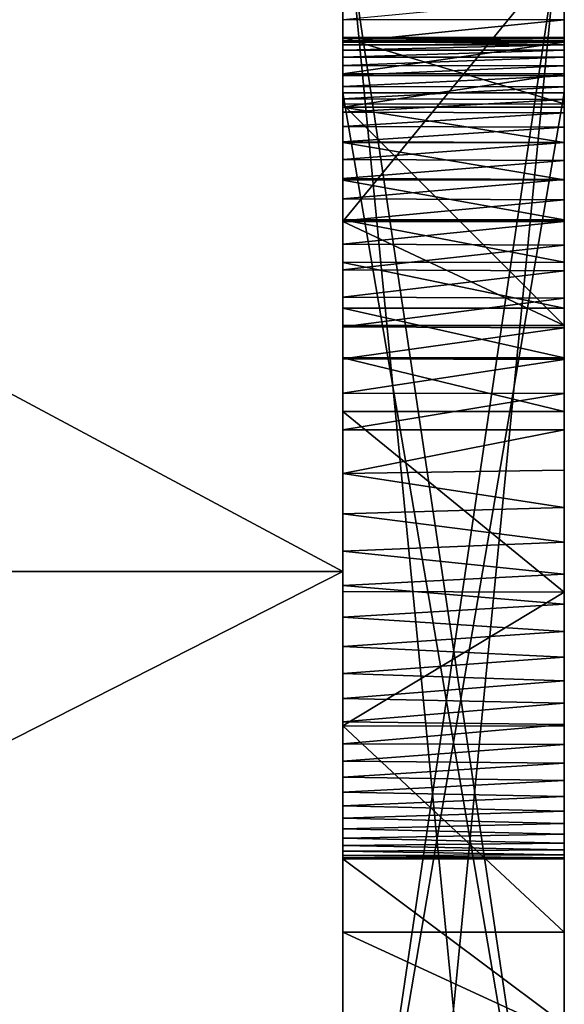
# Model space of a CAD drawing. Header units: millimetres. Extents: x -52 to 107, y -6 to 112.
# Tile 292 of 354: x 100.77 to 102, y 11.26 to 13.49. Entities that reach past the tile are written whole.
import ezdxf

# ---------------------------------------------------------------- set-up
doc = ezdxf.new("R2010")
doc.units = ezdxf.units.MM
doc.header["$LTSCALE"] = 65.185185
for name, color, linetype in [('3565', 7, 'CONTINUOUS'), ('3566', 7, 'CONTINUOUS'), ('3631', 7, 'CONTINUOUS'), ('3632', 7, 'CONTINUOUS'), ('3633', 7, 'CONTINUOUS'), ('3634', 7, 'CONTINUOUS'), ('3635', 7, 'CONTINUOUS'), ('3636', 7, 'CONTINUOUS'), ('3637', 7, 'CONTINUOUS'), ('3638', 7, 'CONTINUOUS'), ('3639', 7, 'CONTINUOUS'), ('3672', 7, 'CONTINUOUS'), ('3679', 7, 'CONTINUOUS'), ('3681', 7, 'CONTINUOUS'), ('3682', 7, 'CONTINUOUS'), ('3683', 7, 'CONTINUOUS'), ('3685', 7, 'CONTINUOUS'), ('3693', 7, 'CONTINUOUS'), ('3695', 7, 'CONTINUOUS'), ('3883', 7, 'CONTINUOUS'), ('3890', 7, 'CONTINUOUS'), ('3894', 7, 'CONTINUOUS'), ('3896', 7, 'CONTINUOUS'), ('3897', 7, 'CONTINUOUS')]:
    doc.layers.add(name, color=color, linetype=linetype)

msp = doc.modelspace()

# ---------------------------------------------------------------- linework, layer by layer
at = {"layer": '3565', "linetype": 'CONTINUOUS'}
for points in [[(96, 12.2394, -14.9718), (96, 15.188, -15.4635), (101.5, 12.2396, -14.9718), (96, 12.2394, -14.9718)], [(101.5, 12.2396, -14.9718), (96, 15.188, -15.4635), (101.5, 15.188, -15.4635), (101.5, 12.2396, -14.9718)], [(101.5, 9.4403, -13.9234), (96, 12.2394, -14.9718), (101.5, 12.2396, -14.9718), (101.5, 9.4403, -13.9234)], [(96, 9.4403, -13.9234), (96, 12.2394, -14.9718), (101.5, 9.4403, -13.9234), (96, 9.4403, -13.9234)]]:
    msp.add_3dface(points, dxfattribs=at)
at = {"layer": '3566', "linetype": 'CONTINUOUS'}
for points in [[(101.5, 31.7147, -1.0632), (101.5, 1.2794, -4.0117), (101.5, 31.2231, -4.0117), (101.5, 31.7147, -1.0632)], [(101.5, 1.2794, -4.0117), (101.5, 31.7147, -1.0632), (101.5, 21.402, -1.7971), (101.5, 1.2794, -4.0117)], [(101.5, 1.2794, -4.0117), (101.5, 2.3279, -6.811), (101.5, 31.2231, -4.0117), (101.5, 1.2794, -4.0117)], [(101.5, 31.2231, -4.0117), (101.5, 2.3279, -6.811), (101.5, 30.1747, -6.811), (101.5, 31.2231, -4.0117)], [(101.5, 2.3279, -7.75), (101.5, 2.3949, -8), (101.5, 30.1747, -7.75), (101.5, 2.3279, -7.75)], [(101.5, 30.1747, -7.75), (101.5, 2.3949, -8), (101.5, 30.1077, -8), (101.5, 30.1747, -7.75)], [(101.5, 2.3279, -6.811), (101.5, 2.3279, -7.75), (101.5, 30.1747, -6.811), (101.5, 2.3279, -6.811)], [(101.5, 30.1747, -6.811), (101.5, 2.3279, -7.75), (101.5, 30.1747, -7.75), (101.5, 30.1747, -6.811)], [(101.5, 30.1747, 6.811), (101.5, 23.7513, 7.4108), (101.5, 13.031, 7.3377), (101.5, 30.1747, 6.811)], [(101.5, 13.6427, 6.6035), (101.5, 30.1747, 6.811), (101.5, 13.031, 7.3377), (101.5, 13.6427, 6.6035)], [(101.5, 2.3949, -8), (101.5, 2.5779, -8.183), (101.5, 30.1077, -8), (101.5, 2.3949, -8)], [(101.5, 30.1077, -8), (101.5, 2.5779, -8.183), (101.5, 29.9247, -8.183), (101.5, 30.1077, -8)], [(101.5, 2.3949, 8), (101.5, 2.3279, 7.75), (101.5, 30.1077, 8), (101.5, 2.3949, 8)], [(101.5, 30.1077, 8), (101.5, 2.3279, 7.75), (101.5, 18.7513, 7.8264), (101.5, 30.1077, 8)], [(101.5, 29.9247, 8.183), (101.5, 2.3949, 8), (101.5, 30.1077, 8), (101.5, 29.9247, 8.183)], [(101.5, 2.5779, -8.183), (101.5, 3.3911, -8.6525), (101.5, 29.9247, -8.183), (101.5, 2.5779, -8.183)], [(101.5, 29.9247, -8.183), (101.5, 3.3911, -8.6525), (101.5, 29.1114, -8.6525), (101.5, 29.9247, -8.183)], [(101.5, 2.5779, 8.183), (101.5, 2.3949, 8), (101.5, 29.9247, 8.183), (101.5, 2.5779, 8.183)], [(101.5, 2.5779, 8.183), (101.5, 29.9247, 8.183), (101.5, 23.7651, 8.3319), (101.5, 2.5779, 8.183)], [(101.5, 3.3911, -8.6525), (101.5, 5.2911, -10.9601), (101.5, 29.1114, -8.6525), (101.5, 3.3911, -8.6525)], [(101.5, 29.1114, -8.6525), (101.5, 5.2911, -10.9601), (101.5, 27.2114, -10.9601), (101.5, 29.1114, -8.6525)], [(101.5, 7.5987, -12.8602), (101.5, 24.9038, -12.8602), (101.5, 27.2114, -10.9601), (101.5, 7.5987, -12.8602)], [(101.5, 5.2911, -10.9601), (101.5, 7.5987, -12.8602), (101.5, 27.2114, -10.9601), (101.5, 5.2911, -10.9601)], [(101.5, 5.2911, 10.9601), (101.5, 3.3911, 8.6525), (101.5, 27.2114, 10.9601), (101.5, 5.2911, 10.9601)], [(101.5, 27.2114, 10.9601), (101.5, 3.3911, 8.6525), (101.5, 22.02, 10.2432), (101.5, 27.2114, 10.9601)], [(101.5, 24.9038, 12.8602), (101.5, 5.2911, 10.9601), (101.5, 27.2114, 10.9601), (101.5, 24.9038, 12.8602)], [(101.5, 24.4343, -13.6734), (101.5, 24.9038, -12.8602), (101.5, 8.0682, -13.6734), (101.5, 24.4343, -13.6734)], [(101.5, 8.0682, -13.6734), (101.5, 24.9038, -12.8602), (101.5, 7.5987, -12.8602), (101.5, 8.0682, -13.6734)], [(101.5, 7.5987, 12.8602), (101.5, 5.2911, 10.9601), (101.5, 24.9038, 12.8602), (101.5, 7.5987, 12.8602)], [(101.5, 24.4343, 13.6734), (101.5, 7.5987, 12.8602), (101.5, 24.9038, 12.8602), (101.5, 24.4343, 13.6734)], [(101.5, 24.2513, -13.8564), (101.5, 24.4343, -13.6734), (101.5, 8.2513, -13.8564), (101.5, 24.2513, -13.8564)], [(101.5, 8.2513, -13.8564), (101.5, 24.4343, -13.6734), (101.5, 8.0682, -13.6734), (101.5, 8.2513, -13.8564)], [(101.5, 8.0682, 13.6734), (101.5, 7.5987, 12.8602), (101.5, 24.4343, 13.6734), (101.5, 8.0682, 13.6734)], [(101.5, 24.2513, 13.8564), (101.5, 8.0682, 13.6734), (101.5, 24.4343, 13.6734), (101.5, 24.2513, 13.8564)], [(101.5, 24.2513, -13.8564), (101.5, 9.4403, -13.9234), (101.5, 23.0622, -13.9234), (101.5, 24.2513, -13.8564)], [(101.5, 9.4403, -13.9234), (101.5, 24.2513, -13.8564), (101.5, 8.5013, -13.9234), (101.5, 9.4403, -13.9234)], [(101.5, 8.5013, -13.9234), (101.5, 24.2513, -13.8564), (101.5, 8.2513, -13.8564), (101.5, 8.5013, -13.9234)], [(101.5, 8.2513, 13.8564), (101.5, 8.0682, 13.6734), (101.5, 24.2513, 13.8564), (101.5, 8.2513, 13.8564)], [(101.5, 24.0013, 13.9234), (101.5, 8.2513, 13.8564), (101.5, 24.2513, 13.8564), (101.5, 24.0013, 13.9234)], [(101.5, 23.0622, 13.9234), (101.5, 8.2513, 13.8564), (101.5, 24.0013, 13.9234), (101.5, 23.0622, 13.9234)], [(101.5, 23.4188, 8.3319), (101.5, 2.5779, 8.183), (101.5, 23.7651, 8.3319), (101.5, 23.4188, 8.3319)], [(101.5, 23.7513, 7.4108), (101.5, 23.1418, 7.4108), (101.5, 13.031, 7.3377), (101.5, 23.7513, 7.4108)], [(101.5, 22.3524, 8.4981), (101.5, 2.5779, 8.183), (101.5, 23.4188, 8.3319), (101.5, 22.3524, 8.4981)], [(101.5, 23.1418, 7.4108), (101.5, 22.3524, 7.4108), (101.5, 13.031, 7.3377), (101.5, 23.1418, 7.4108)], [(101.5, 9.4403, -13.9234), (101.5, 12.2396, -14.9718), (101.5, 23.0622, -13.9234), (101.5, 9.4403, -13.9234)], [(101.5, 23.0622, -13.9234), (101.5, 12.2396, -14.9718), (101.5, 20.2629, -14.9718), (101.5, 23.0622, -13.9234)], [(101.5, 9.4403, 13.9234), (101.5, 8.2513, 13.8564), (101.5, 23.0622, 13.9234), (101.5, 9.4403, 13.9234)], [(101.5, 20.2629, 14.9718), (101.5, 9.4403, 13.9234), (101.5, 23.0622, 13.9234), (101.5, 20.2629, 14.9718)], [(101.5, 22.02, 8.4981), (101.5, 2.5779, 8.183), (101.5, 22.3524, 8.4981), (101.5, 22.02, 8.4981)], [(101.5, 22.3524, 7.4108), (101.5, 18.7513, 7.4108), (101.5, 13.031, 7.3377), (101.5, 22.3524, 7.4108)], [(101.5, 22.0786, 4.6498), (101.5, 22.0844, 4.6974), (101.5, 13.4361, 4.6659), (101.5, 22.0786, 4.6498)], [(101.5, 13.4361, 4.6659), (101.5, 22.0844, 4.6974), (101.5, 13.4872, 4.7262), (101.5, 13.4361, 4.6659)], [(101.5, 22.0705, 4.6046), (101.5, 22.0786, 4.6498), (101.5, 13.3647, 4.5941), (101.5, 22.0705, 4.6046)], [(101.5, 13.3647, 4.5941), (101.5, 22.0786, 4.6498), (101.5, 13.4361, 4.6659), (101.5, 13.3647, 4.5941)], [(101.5, 22.0602, 4.562), (101.5, 22.0705, 4.6046), (101.5, 13.3647, 4.5941), (101.5, 22.0602, 4.562)], [(101.5, 22.0478, 4.5219), (101.5, 22.0602, 4.562), (101.5, 13.2891, 4.5314), (101.5, 22.0478, 4.5219)], [(101.5, 13.2891, 4.5314), (101.5, 22.0602, 4.562), (101.5, 13.3647, 4.5941), (101.5, 13.2891, 4.5314)], [(101.5, 22.0333, 4.4844), (101.5, 22.0478, 4.5219), (101.5, 13.2094, 4.4772), (101.5, 22.0333, 4.4844)], [(101.5, 13.2094, 4.4772), (101.5, 22.0478, 4.5219), (101.5, 13.2891, 4.5314), (101.5, 13.2094, 4.4772)], [(101.5, 22.017, 4.4494), (101.5, 22.0333, 4.4844), (101.5, 13.2094, 4.4772), (101.5, 22.017, 4.4494)], [(101.5, 3.3911, 8.6525), (101.5, 2.5779, 8.183), (101.5, 22.02, 8.4981), (101.5, 3.3911, 8.6525)], [(101.5, 3.3911, 8.6525), (101.5, 22.02, 8.4981), (101.5, 22.02, 9.2322), (101.5, 3.3911, 8.6525)], [(101.5, 22.02, 10.2432), (101.5, 3.3911, 8.6525), (101.5, 18.7513, 9.6477), (101.5, 22.02, 10.2432)], [(101.5, 18.7513, 9.2322), (101.5, 3.3911, 8.6525), (101.5, 22.02, 9.2322), (101.5, 18.7513, 9.2322)], [(101.5, 21.999, 4.417), (101.5, 22.017, 4.4494), (101.5, 13.1247, 4.4308), (101.5, 21.999, 4.417)], [(101.5, 13.1247, 4.4308), (101.5, 22.017, 4.4494), (101.5, 13.2094, 4.4772), (101.5, 13.1247, 4.4308)], [(101.5, 21.9792, 4.387), (101.5, 21.999, 4.417), (101.5, 13.035, 4.392), (101.5, 21.9792, 4.387)], [(101.5, 13.035, 4.392), (101.5, 21.999, 4.417), (101.5, 13.1247, 4.4308), (101.5, 13.035, 4.392)], [(101.5, 21.9577, 4.3592), (101.5, 21.9792, 4.387), (101.5, 12.9386, 4.361), (101.5, 21.9577, 4.3592)], [(101.5, 12.9386, 4.361), (101.5, 21.9792, 4.387), (101.5, 13.035, 4.392), (101.5, 12.9386, 4.361)], [(101.5, 21.9347, 4.3337), (101.5, 21.9577, 4.3592), (101.5, 12.8351, 4.3379), (101.5, 21.9347, 4.3337)], [(101.5, 12.8351, 4.3379), (101.5, 21.9577, 4.3592), (101.5, 12.9386, 4.361), (101.5, 12.8351, 4.3379)], [(101.5, 21.9099, 4.3101), (101.5, 21.9347, 4.3337), (101.5, 12.6017, 4.3183), (101.5, 21.9099, 4.3101)], [(101.5, 12.6017, 4.3183), (101.5, 21.9347, 4.3337), (101.5, 12.7227, 4.3237), (101.5, 12.6017, 4.3183)], [(101.5, 12.7227, 4.3237), (101.5, 21.9347, 4.3337), (101.5, 12.8351, 4.3379), (101.5, 12.7227, 4.3237)], [(101.5, 21.883, 4.2883), (101.5, 21.9099, 4.3101), (101.5, 10.164, 4.1659), (101.5, 21.883, 4.2883)], [(101.5, 10.164, 4.1659), (101.5, 21.9099, 4.3101), (101.5, 12.6017, 4.3183), (101.5, 10.164, 4.1659)], [(101.5, 21.8543, 4.2683), (101.5, 21.883, 4.2883), (101.5, 10.164, 4.1659), (101.5, 21.8543, 4.2683)], [(101.5, 21.8233, 4.2501), (101.5, 21.8543, 4.2683), (101.5, 10.164, 4.1659), (101.5, 21.8233, 4.2501)], [(101.5, 21.7899, 4.2336), (101.5, 21.8233, 4.2501), (101.5, 10.164, 4.1659), (101.5, 21.7899, 4.2336)], [(101.5, 21.7541, 4.219), (101.5, 21.7899, 4.2336), (101.5, 10.164, 4.1659), (101.5, 21.7541, 4.219)], [(101.5, 21.7158, 4.2065), (101.5, 21.7541, 4.219), (101.5, 10.164, 4.1659), (101.5, 21.7158, 4.2065)], [(101.5, 21.6749, 4.196), (101.5, 21.7158, 4.2065), (101.5, 10.164, 4.1659), (101.5, 21.6749, 4.196)], [(101.5, 21.6316, 4.1876), (101.5, 21.6749, 4.196), (101.5, 10.164, 4.1659), (101.5, 21.6316, 4.1876)], [(101.5, 10.164, 4.1659), (101.5, 18.7513, 4.1768), (101.5, 21.6316, 4.1876), (101.5, 10.164, 4.1659)], [(101.5, 21.2928, -1.7997), (101.5, 1.2794, -4.0117), (101.5, 21.402, -1.7971), (101.5, 21.2928, -1.7997)], [(101.5, 18.7513, -1.8551), (101.5, 1.2794, -4.0117), (101.5, 21.2928, -1.7997), (101.5, 18.7513, -1.8551)], [(101.5, 12.2396, -14.9718), (101.5, 15.188, -15.4635), (101.5, 20.2629, -14.9718), (101.5, 12.2396, -14.9718)], [(101.5, 12.2396, 14.9718), (101.5, 9.4403, 13.9234), (101.5, 20.2629, 14.9718), (101.5, 12.2396, 14.9718)], [(101.5, 17.3145, 15.4635), (101.5, 12.2396, 14.9718), (101.5, 20.2629, 14.9718), (101.5, 17.3145, 15.4635)], [(101.5, 18.7513, -1.4534), (101.5, 19.1875, -1.398), (101.5, 10.3787, -1.7759), (101.5, 18.7513, -1.4534)], [(101.5, 10.3787, -1.7759), (101.5, 19.1875, -1.398), (101.5, 13.7513, -1.021), (101.5, 10.3787, -1.7759)], [(101.5, 1.2794, -4.0117), (101.5, 18.7513, -1.8551), (101.5, 10.3787, -1.7759), (101.5, 1.2794, -4.0117)], [(101.5, 1.2794, 4.0117), (101.5, 18.7513, 4.1768), (101.5, 10.164, 4.1659), (101.5, 1.2794, 4.0117)], [(101.5, 18.7513, 4.1768), (101.5, 1.2794, 4.0117), (101.5, 8.682, 3.8889), (101.5, 18.7513, 4.1768)], [(101.5, 18.7513, 7.8264), (101.5, 2.3279, 7.75), (101.5, 9.6792, 7.5593), (101.5, 18.7513, 7.8264)], [(101.5, 18.7513, 9.6477), (101.5, 3.3911, 8.6525), (101.5, 18.7513, 9.2322), (101.5, 18.7513, 9.6477)], [(101.5, 18.7513, 7.4108), (101.5, 18.7513, 7.8264), (101.5, 9.6792, 7.5593), (101.5, 18.7513, 7.4108)], [(101.5, 18.7513, 7.4108), (101.5, 9.6792, 7.5593), (101.5, 13.031, 7.3377), (101.5, 18.7513, 7.4108)], [(101.5, 18.7513, 3.7613), (101.5, 18.7513, 4.1768), (101.5, 8.682, 3.8889), (101.5, 18.7513, 3.7613)], [(101.5, 13.8205, 2.1784), (101.5, 18.7513, 3.7613), (101.5, 8.682, 3.8889), (101.5, 13.8205, 2.1784)], [(101.5, 18.7513, 1.656), (101.5, 13.8205, 1.7975), (101.5, 10.3648, 1.7837), (101.5, 18.7513, 1.656)], [(101.5, 13.7513, -0.4116), (101.5, 18.7513, 1.656), (101.5, 10.3648, 1.7837), (101.5, 13.7513, -0.4116)], [(101.5, 18.7513, -1.8551), (101.5, 18.7513, -1.4534), (101.5, 10.3787, -1.7759), (101.5, 18.7513, -1.8551)], [(101.5, 15.188, 15.4635), (101.5, 12.2396, 14.9718), (101.5, 17.3145, 15.4635), (101.5, 15.188, 15.4635)], [(101.5, 13.8205, 1.7975), (101.5, 8.682, 3.4803), (101.5, 10.0116, 1.7837), (101.5, 13.8205, 1.7975)], [(101.5, 13.8205, 1.7975), (101.5, 10.0116, 1.7837), (101.5, 10.3648, 1.7837), (101.5, 13.8205, 1.7975)], [(101.5, 10.3787, -1.021), (101.5, 10.3787, -1.7759), (101.5, 13.7513, -1.021), (101.5, 10.3787, -1.021)], [(101.5, 13.4465, 5.8626), (101.5, 13.2962, 6.4612), (101.5, 11.5981, 5.9124), (101.5, 13.4465, 5.8626)], [(101.5, 13.4447, 5.7684), (101.5, 13.4465, 5.8626), (101.5, 11.6076, 5.8039), (101.5, 13.4447, 5.7684)], [(101.5, 11.6076, 5.8039), (101.5, 13.4465, 5.8626), (101.5, 11.5981, 5.9124), (101.5, 11.6076, 5.8039)], [(101.5, 13.4393, 5.6786), (101.5, 13.4447, 5.7684), (101.5, 11.6207, 5.7011), (101.5, 13.4393, 5.6786)], [(101.5, 11.6207, 5.7011), (101.5, 13.4447, 5.7684), (101.5, 11.6076, 5.8039), (101.5, 11.6207, 5.7011)], [(101.5, 13.4305, 5.5932), (101.5, 13.4393, 5.6786), (101.5, 11.6376, 5.6039), (101.5, 13.4305, 5.5932)], [(101.5, 11.6376, 5.6039), (101.5, 13.4393, 5.6786), (101.5, 11.6207, 5.7011), (101.5, 11.6376, 5.6039)], [(101.5, 13.418, 5.5123), (101.5, 13.4305, 5.5932), (101.5, 11.6582, 5.5125), (101.5, 13.418, 5.5123)], [(101.5, 11.6582, 5.5125), (101.5, 13.4305, 5.5932), (101.5, 11.6376, 5.6039), (101.5, 11.6582, 5.5125)], [(101.5, 13.4023, 5.4361), (101.5, 13.418, 5.5123), (101.5, 11.6824, 5.4269), (101.5, 13.4023, 5.4361)], [(101.5, 11.6824, 5.4269), (101.5, 13.418, 5.5123), (101.5, 11.6582, 5.5125), (101.5, 11.6824, 5.4269)], [(101.5, 13.3832, 5.3646), (101.5, 13.4023, 5.4361), (101.5, 11.6824, 5.4269), (101.5, 13.3832, 5.3646)], [(101.5, 13.3611, 5.2979), (101.5, 13.3832, 5.3646), (101.5, 11.7102, 5.347), (101.5, 13.3611, 5.2979)], [(101.5, 11.7102, 5.347), (101.5, 13.3832, 5.3646), (101.5, 11.6824, 5.4269), (101.5, 11.7102, 5.347)], [(101.5, 13.3362, 5.2361), (101.5, 13.3611, 5.2979), (101.5, 11.741, 5.2735), (101.5, 13.3362, 5.2361)], [(101.5, 11.741, 5.2735), (101.5, 13.3611, 5.2979), (101.5, 11.7102, 5.347), (101.5, 11.741, 5.2735)], [(101.5, 13.3084, 5.179), (101.5, 13.3362, 5.2361), (101.5, 11.7749, 5.2063), (101.5, 13.3084, 5.179)], [(101.5, 11.7749, 5.2063), (101.5, 13.3362, 5.2361), (101.5, 11.741, 5.2735), (101.5, 11.7749, 5.2063)], [(101.5, 13.2783, 5.1266), (101.5, 13.3084, 5.179), (101.5, 11.8114, 5.1452), (101.5, 13.2783, 5.1266)], [(101.5, 11.8114, 5.1452), (101.5, 13.3084, 5.179), (101.5, 11.7749, 5.2063), (101.5, 11.8114, 5.1452)], [(101.5, 13.2962, 6.4612), (101.5, 12.7956, 7.0122), (101.5, 11.5906, 6.5205), (101.5, 13.2962, 6.4612)], [(101.5, 11.5981, 5.9124), (101.5, 13.2962, 6.4612), (101.5, 11.5925, 6.0266), (101.5, 11.5981, 5.9124)], [(101.5, 11.5925, 6.0266), (101.5, 13.2962, 6.4612), (101.5, 11.5906, 6.1466), (101.5, 11.5925, 6.0266)], [(101.5, 11.5906, 6.1466), (101.5, 13.2962, 6.4612), (101.5, 11.5906, 6.5205), (101.5, 11.5906, 6.1466)], [(101.5, 13.2459, 5.0788), (101.5, 13.2783, 5.1266), (101.5, 11.8502, 5.0901), (101.5, 13.2459, 5.0788)], [(101.5, 11.8502, 5.0901), (101.5, 13.2783, 5.1266), (101.5, 11.8114, 5.1452), (101.5, 11.8502, 5.0901)], [(101.5, 13.2112, 5.0351), (101.5, 13.2459, 5.0788), (101.5, 11.8999, 5.031), (101.5, 13.2112, 5.0351)], [(101.5, 11.8999, 5.031), (101.5, 13.2459, 5.0788), (101.5, 11.8502, 5.0901), (101.5, 11.8999, 5.031)], [(101.5, 13.171, 4.992), (101.5, 13.2112, 5.0351), (101.5, 11.8999, 5.031), (101.5, 13.171, 4.992)], [(101.5, 13.128, 4.9532), (101.5, 13.171, 4.992), (101.5, 11.9529, 4.9791), (101.5, 13.128, 4.9532)], [(101.5, 11.9529, 4.9791), (101.5, 13.171, 4.992), (101.5, 11.8999, 5.031), (101.5, 11.9529, 4.9791)], [(101.5, 13.082, 4.9181), (101.5, 13.128, 4.9532), (101.5, 12.0097, 4.9334), (101.5, 13.082, 4.9181)], [(101.5, 12.0097, 4.9334), (101.5, 13.128, 4.9532), (101.5, 11.9529, 4.9791), (101.5, 12.0097, 4.9334)], [(101.5, 13.0328, 4.8868), (101.5, 13.082, 4.9181), (101.5, 12.0705, 4.8935), (101.5, 13.0328, 4.8868)], [(101.5, 12.0705, 4.8935), (101.5, 13.082, 4.9181), (101.5, 12.0097, 4.9334), (101.5, 12.0705, 4.8935)], [(101.5, 12.9795, 4.859), (101.5, 13.0328, 4.8868), (101.5, 12.1366, 4.8591), (101.5, 12.9795, 4.859)], [(101.5, 12.1366, 4.8591), (101.5, 13.0328, 4.8868), (101.5, 12.0705, 4.8935), (101.5, 12.1366, 4.8591)], [(101.5, 13.031, 7.3377), (101.5, 9.6792, 7.5593), (101.5, 9.887, 7.1923), (101.5, 13.031, 7.3377)], [(101.5, 12.7956, 7.0122), (101.5, 13.031, 7.3377), (101.5, 9.887, 7.1923), (101.5, 12.7956, 7.0122)], [(101.5, 12.9221, 4.8346), (101.5, 12.9795, 4.859), (101.5, 12.2083, 4.83), (101.5, 12.9221, 4.8346)], [(101.5, 12.2083, 4.83), (101.5, 12.9795, 4.859), (101.5, 12.1366, 4.8591), (101.5, 12.2083, 4.83)], [(101.5, 12.8599, 4.8142), (101.5, 12.9221, 4.8346), (101.5, 12.2083, 4.83), (101.5, 12.8599, 4.8142)], [(101.5, 12.7929, 4.7976), (101.5, 12.8599, 4.8142), (101.5, 12.2859, 4.8068), (101.5, 12.7929, 4.7976)], [(101.5, 12.2859, 4.8068), (101.5, 12.8599, 4.8142), (101.5, 12.2083, 4.83), (101.5, 12.2859, 4.8068)], [(101.5, 11.5906, 6.5205), (101.5, 12.7956, 7.0122), (101.5, 11.2166, 6.5205), (101.5, 11.5906, 6.5205)], [(101.5, 11.2166, 6.5205), (101.5, 12.7956, 7.0122), (101.5, 9.2412, 6.6681), (101.5, 11.2166, 6.5205)], [(101.5, 9.2412, 6.6681), (101.5, 12.7956, 7.0122), (101.5, 9.887, 7.1923), (101.5, 9.2412, 6.6681)], [(101.5, 12.7207, 4.7855), (101.5, 12.7929, 4.7976), (101.5, 12.3699, 4.7896), (101.5, 12.7207, 4.7855)], [(101.5, 12.3699, 4.7896), (101.5, 12.7929, 4.7976), (101.5, 12.2859, 4.8068), (101.5, 12.3699, 4.7896)], [(101.5, 12.643, 4.7782), (101.5, 12.7207, 4.7855), (101.5, 12.4614, 4.7792), (101.5, 12.643, 4.7782)], [(101.5, 12.4614, 4.7792), (101.5, 12.7207, 4.7855), (101.5, 12.3699, 4.7896), (101.5, 12.4614, 4.7792)], [(101.5, 12.5601, 4.7754), (101.5, 12.643, 4.7782), (101.5, 12.4614, 4.7792), (101.5, 12.5601, 4.7754)], [(101.5, 12.195, 4.3666), (101.5, 10.164, 4.1659), (101.5, 12.6017, 4.3183), (101.5, 12.195, 4.3666)], [(101.5, 10.9178, 4.3925), (101.5, 10.164, 4.1659), (101.5, 12.195, 4.3666), (101.5, 10.9178, 4.3925)], [(101.5, 11.8914, 4.505), (101.5, 10.9178, 4.3925), (101.5, 12.195, 4.3666), (101.5, 11.8914, 4.505)], [(101.5, 11.1947, 4.6773), (101.5, 10.9178, 4.3925), (101.5, 11.8914, 4.505), (101.5, 11.1947, 4.6773)], [(101.5, 11.4244, 5.1216), (101.5, 11.1947, 4.6773), (101.5, 11.8914, 4.505), (101.5, 11.4244, 5.1216)]]:
    msp.add_3dface(points, dxfattribs=at)
at = {"layer": '3631', "linetype": 'CONTINUOUS'}
for points in [[(101.5, 11.1947, 4.6773), (101.5, 11.4244, 5.1216), (102, 11.1941, 4.6765), (101.5, 11.1947, 4.6773)], [(102, 11.1941, 4.6765), (101.5, 11.4244, 5.1216), (102, 11.4244, 5.1216), (102, 11.1941, 4.6765)]]:
    msp.add_3dface(points, dxfattribs=at)
at = {"layer": '3632', "linetype": 'CONTINUOUS'}
for points in [[(101.5, 12.195, 4.3666), (101.5, 12.6017, 4.3183), (102, 12.1935, 4.367), (101.5, 12.195, 4.3666)], [(102, 12.1935, 4.367), (101.5, 12.6017, 4.3183), (102, 12.6017, 4.3183), (102, 12.1935, 4.367)], [(101.5, 11.8914, 4.505), (101.5, 12.195, 4.3666), (102, 12.1935, 4.367), (101.5, 11.8914, 4.505)], [(102, 11.8907, 4.5055), (101.5, 11.8914, 4.505), (102, 12.1935, 4.367), (102, 11.8907, 4.5055)], [(101.5, 11.4244, 5.1216), (101.5, 11.8914, 4.505), (102, 11.4244, 5.1216), (101.5, 11.4244, 5.1216)], [(102, 11.4244, 5.1216), (101.5, 11.8914, 4.505), (102, 11.8907, 4.5055), (102, 11.4244, 5.1216)]]:
    msp.add_3dface(points, dxfattribs=at)
at = {"layer": '3633', "linetype": 'CONTINUOUS'}
for points in [[(102, 13.487, 4.726), (101.5, 13.4872, 4.7262), (102, 13.5358, 4.7922), (102, 13.487, 4.726)], [(101.5, 13.4361, 4.6659), (101.5, 13.4872, 4.7262), (102, 13.487, 4.726), (101.5, 13.4361, 4.6659)], [(102, 13.436, 4.6657), (101.5, 13.4361, 4.6659), (102, 13.487, 4.726), (102, 13.436, 4.6657)], [(101.5, 13.3647, 4.5941), (101.5, 13.4361, 4.6659), (102, 13.436, 4.6657), (101.5, 13.3647, 4.5941)], [(102, 13.3646, 4.594), (101.5, 13.3647, 4.5941), (102, 13.436, 4.6657), (102, 13.3646, 4.594)], [(101.5, 13.2891, 4.5314), (101.5, 13.3647, 4.5941), (102, 13.3646, 4.594), (101.5, 13.2891, 4.5314)], [(102, 13.2891, 4.5314), (101.5, 13.2891, 4.5314), (102, 13.3646, 4.594), (102, 13.2891, 4.5314)], [(101.5, 13.2094, 4.4772), (101.5, 13.2891, 4.5314), (102, 13.2095, 4.4772), (101.5, 13.2094, 4.4772)], [(102, 13.2095, 4.4772), (101.5, 13.2891, 4.5314), (102, 13.2891, 4.5314), (102, 13.2095, 4.4772)], [(102, 13.1249, 4.4308), (101.5, 13.2094, 4.4772), (102, 13.2095, 4.4772), (102, 13.1249, 4.4308)], [(101.5, 13.1247, 4.4308), (101.5, 13.2094, 4.4772), (102, 13.1249, 4.4308), (101.5, 13.1247, 4.4308)], [(102, 13.0351, 4.3921), (101.5, 13.1247, 4.4308), (102, 13.1249, 4.4308), (102, 13.0351, 4.3921)], [(101.5, 13.035, 4.392), (101.5, 13.1247, 4.4308), (102, 13.0351, 4.3921), (101.5, 13.035, 4.392)], [(102, 12.9387, 4.361), (101.5, 13.035, 4.392), (102, 13.0351, 4.3921), (102, 12.9387, 4.361)], [(101.5, 12.9386, 4.361), (101.5, 13.035, 4.392), (102, 12.9387, 4.361), (101.5, 12.9386, 4.361)], [(102, 12.8352, 4.3379), (101.5, 12.9386, 4.361), (102, 12.9387, 4.361), (102, 12.8352, 4.3379)], [(101.5, 12.8351, 4.3379), (101.5, 12.9386, 4.361), (102, 12.8352, 4.3379), (101.5, 12.8351, 4.3379)], [(102, 12.7228, 4.3237), (101.5, 12.8351, 4.3379), (102, 12.8352, 4.3379), (102, 12.7228, 4.3237)], [(101.5, 12.7227, 4.3237), (101.5, 12.8351, 4.3379), (102, 12.7228, 4.3237), (101.5, 12.7227, 4.3237)], [(102, 12.6017, 4.3183), (101.5, 12.7227, 4.3237), (102, 12.7228, 4.3237), (102, 12.6017, 4.3183)], [(101.5, 12.6017, 4.3183), (101.5, 12.7227, 4.3237), (102, 12.6017, 4.3183), (101.5, 12.6017, 4.3183)]]:
    msp.add_3dface(points, dxfattribs=at)
at = {"layer": '3634', "linetype": 'CONTINUOUS'}
for points in [[(101.5, 13.6427, 6.6035), (101.5, 13.031, 7.3377), (102, 13.6421, 6.6047), (101.5, 13.6427, 6.6035)], [(102, 13.6421, 6.6047), (101.5, 13.031, 7.3377), (102, 13.031, 7.3377), (102, 13.6421, 6.6047)]]:
    msp.add_3dface(points, dxfattribs=at)
at = {"layer": '3635', "linetype": 'CONTINUOUS'}
for points in [[(101.5, 13.031, 7.3377), (101.5, 12.7956, 7.0122), (102, 12.7956, 7.0122), (101.5, 13.031, 7.3377)], [(102, 13.031, 7.3377), (101.5, 13.031, 7.3377), (102, 12.7956, 7.0122), (102, 13.031, 7.3377)]]:
    msp.add_3dface(points, dxfattribs=at)
at = {"layer": '3636', "linetype": 'CONTINUOUS'}
for points in [[(101.5, 13.2962, 6.4612), (101.5, 13.4465, 5.8626), (102, 13.2967, 6.4604), (101.5, 13.2962, 6.4612)], [(102, 13.2967, 6.4604), (101.5, 13.4465, 5.8626), (102, 13.4465, 5.8626), (102, 13.2967, 6.4604)], [(102, 12.7956, 7.0122), (101.5, 13.2962, 6.4612), (102, 13.2967, 6.4604), (102, 12.7956, 7.0122)], [(101.5, 12.7956, 7.0122), (101.5, 13.2962, 6.4612), (102, 12.7956, 7.0122), (101.5, 12.7956, 7.0122)]]:
    msp.add_3dface(points, dxfattribs=at)
at = {"layer": '3637', "linetype": 'CONTINUOUS'}
for points in [[(101.5, 13.4465, 5.8626), (101.5, 13.4447, 5.7684), (102, 13.4465, 5.8626), (101.5, 13.4465, 5.8626)], [(102, 13.4465, 5.8626), (101.5, 13.4447, 5.7684), (102, 13.4447, 5.7686), (102, 13.4465, 5.8626)], [(101.5, 13.4447, 5.7684), (101.5, 13.4393, 5.6786), (102, 13.4394, 5.6788), (101.5, 13.4447, 5.7684)], [(102, 13.4447, 5.7686), (101.5, 13.4447, 5.7684), (102, 13.4394, 5.6788), (102, 13.4447, 5.7686)], [(102, 13.4394, 5.6788), (101.5, 13.4393, 5.6786), (102, 13.4305, 5.5933), (102, 13.4394, 5.6788)], [(101.5, 13.4393, 5.6786), (101.5, 13.4305, 5.5932), (102, 13.4305, 5.5933), (101.5, 13.4393, 5.6786)], [(101.5, 13.4305, 5.5932), (101.5, 13.418, 5.5123), (102, 13.4305, 5.5933), (101.5, 13.4305, 5.5932)], [(102, 13.4305, 5.5933), (101.5, 13.418, 5.5123), (102, 13.418, 5.5121), (102, 13.4305, 5.5933)], [(101.5, 13.418, 5.5123), (101.5, 13.4023, 5.4361), (102, 13.418, 5.5121), (101.5, 13.418, 5.5123)], [(102, 13.418, 5.5121), (101.5, 13.4023, 5.4361), (102, 13.4021, 5.4354), (102, 13.418, 5.5121)], [(101.5, 13.4023, 5.4361), (101.5, 13.3832, 5.3646), (102, 13.4021, 5.4354), (101.5, 13.4023, 5.4361)], [(102, 13.4021, 5.4354), (101.5, 13.3832, 5.3646), (102, 13.3828, 5.3632), (102, 13.4021, 5.4354)], [(101.5, 13.3832, 5.3646), (101.5, 13.3611, 5.2979), (102, 13.3828, 5.3632), (101.5, 13.3832, 5.3646)], [(102, 13.3828, 5.3632), (101.5, 13.3611, 5.2979), (102, 13.3603, 5.2958), (102, 13.3828, 5.3632)], [(101.5, 13.3611, 5.2979), (101.5, 13.3362, 5.2361), (102, 13.3603, 5.2958), (101.5, 13.3611, 5.2979)], [(102, 13.3603, 5.2958), (101.5, 13.3362, 5.2361), (102, 13.3351, 5.2336), (102, 13.3603, 5.2958)], [(101.5, 13.3362, 5.2361), (101.5, 13.3084, 5.179), (102, 13.3351, 5.2336), (101.5, 13.3362, 5.2361)], [(102, 13.3351, 5.2336), (101.5, 13.3084, 5.179), (102, 13.307, 5.1764), (102, 13.3351, 5.2336)], [(101.5, 13.3084, 5.179), (101.5, 13.2783, 5.1266), (102, 13.307, 5.1764), (101.5, 13.3084, 5.179)], [(102, 13.307, 5.1764), (101.5, 13.2783, 5.1266), (102, 13.2766, 5.1239), (102, 13.307, 5.1764)], [(101.5, 13.2783, 5.1266), (101.5, 13.2459, 5.0788), (102, 13.2766, 5.1239), (101.5, 13.2783, 5.1266)], [(102, 13.2766, 5.1239), (101.5, 13.2459, 5.0788), (102, 13.244, 5.0763), (102, 13.2766, 5.1239)], [(101.5, 13.2459, 5.0788), (101.5, 13.2112, 5.0351), (102, 13.244, 5.0763), (101.5, 13.2459, 5.0788)], [(102, 13.244, 5.0763), (101.5, 13.2112, 5.0351), (102, 13.2092, 5.0328), (102, 13.244, 5.0763)], [(101.5, 13.2112, 5.0351), (101.5, 13.171, 4.992), (102, 13.2092, 5.0328), (101.5, 13.2112, 5.0351)], [(102, 13.2092, 5.0328), (101.5, 13.171, 4.992), (102, 13.169, 4.99), (102, 13.2092, 5.0328)], [(101.5, 13.171, 4.992), (101.5, 13.128, 4.9532), (102, 13.169, 4.99), (101.5, 13.171, 4.992)], [(102, 13.169, 4.99), (101.5, 13.128, 4.9532), (102, 13.1261, 4.9516), (102, 13.169, 4.99)], [(101.5, 13.128, 4.9532), (101.5, 13.082, 4.9181), (102, 13.1261, 4.9516), (101.5, 13.128, 4.9532)], [(102, 13.1261, 4.9516), (101.5, 13.082, 4.9181), (102, 13.0801, 4.9168), (102, 13.1261, 4.9516)], [(101.5, 13.082, 4.9181), (101.5, 13.0328, 4.8868), (102, 13.0801, 4.9168), (101.5, 13.082, 4.9181)], [(102, 13.0801, 4.9168), (101.5, 13.0328, 4.8868), (102, 13.0309, 4.8857), (102, 13.0801, 4.9168)], [(101.5, 13.0328, 4.8868), (101.5, 12.9795, 4.859), (102, 13.0309, 4.8857), (101.5, 13.0328, 4.8868)], [(102, 13.0309, 4.8857), (101.5, 12.9795, 4.859), (102, 12.9774, 4.858), (102, 13.0309, 4.8857)], [(101.5, 12.9795, 4.859), (101.5, 12.9221, 4.8346), (102, 12.9774, 4.858), (101.5, 12.9795, 4.859)], [(102, 12.9774, 4.858), (101.5, 12.9221, 4.8346), (102, 12.9198, 4.8338), (102, 12.9774, 4.858)], [(101.5, 12.9221, 4.8346), (101.5, 12.8599, 4.8142), (102, 12.9198, 4.8338), (101.5, 12.9221, 4.8346)], [(102, 12.9198, 4.8338), (101.5, 12.8599, 4.8142), (102, 12.8576, 4.8135), (102, 12.9198, 4.8338)], [(101.5, 12.8599, 4.8142), (101.5, 12.7929, 4.7976), (102, 12.8576, 4.8135), (101.5, 12.8599, 4.8142)], [(102, 12.8576, 4.8135), (101.5, 12.7929, 4.7976), (102, 12.791, 4.7972), (102, 12.8576, 4.8135)], [(101.5, 12.7929, 4.7976), (101.5, 12.7207, 4.7855), (102, 12.791, 4.7972), (101.5, 12.7929, 4.7976)], [(102, 12.791, 4.7972), (101.5, 12.7207, 4.7855), (102, 12.7193, 4.7853), (102, 12.791, 4.7972)], [(101.5, 12.7207, 4.7855), (101.5, 12.643, 4.7782), (102, 12.7193, 4.7853), (101.5, 12.7207, 4.7855)], [(102, 12.7193, 4.7853), (101.5, 12.643, 4.7782), (102, 12.6423, 4.7781), (102, 12.7193, 4.7853)], [(101.5, 12.643, 4.7782), (101.5, 12.5601, 4.7754), (102, 12.6423, 4.7781), (101.5, 12.643, 4.7782)], [(102, 12.6423, 4.7781), (101.5, 12.5601, 4.7754), (102, 12.5601, 4.7754), (102, 12.6423, 4.7781)]]:
    msp.add_3dface(points, dxfattribs=at)
at = {"layer": '3638', "linetype": 'CONTINUOUS'}
for points in [[(101.5, 12.5601, 4.7754), (101.5, 12.4614, 4.7792), (102, 12.5601, 4.7754), (101.5, 12.5601, 4.7754)], [(102, 12.5601, 4.7754), (101.5, 12.4614, 4.7792), (102, 12.4693, 4.7787), (102, 12.5601, 4.7754)], [(102, 12.4693, 4.7787), (101.5, 12.4614, 4.7792), (102, 12.3846, 4.7875), (102, 12.4693, 4.7787)], [(101.5, 12.4614, 4.7792), (101.5, 12.3699, 4.7896), (102, 12.3846, 4.7875), (101.5, 12.4614, 4.7792)], [(102, 12.3846, 4.7875), (101.5, 12.3699, 4.7896), (102, 12.3062, 4.8019), (102, 12.3846, 4.7875)], [(101.5, 12.3699, 4.7896), (101.5, 12.2859, 4.8068), (102, 12.3062, 4.8019), (101.5, 12.3699, 4.7896)], [(102, 12.3062, 4.8019), (101.5, 12.2859, 4.8068), (102, 12.2336, 4.8216), (102, 12.3062, 4.8019)], [(101.5, 12.2859, 4.8068), (101.5, 12.2083, 4.83), (102, 12.2336, 4.8216), (101.5, 12.2859, 4.8068)], [(102, 12.2336, 4.8216), (101.5, 12.2083, 4.83), (102, 12.1664, 4.846), (102, 12.2336, 4.8216)], [(101.5, 12.2083, 4.83), (101.5, 12.1366, 4.8591), (102, 12.1664, 4.846), (101.5, 12.2083, 4.83)], [(102, 12.1664, 4.846), (101.5, 12.1366, 4.8591), (102, 12.1041, 4.875), (102, 12.1664, 4.846)], [(101.5, 12.1366, 4.8591), (101.5, 12.0705, 4.8935), (102, 12.1041, 4.875), (101.5, 12.1366, 4.8591)], [(102, 12.1041, 4.875), (101.5, 12.0705, 4.8935), (102, 12.0464, 4.9082), (102, 12.1041, 4.875)], [(101.5, 12.0705, 4.8935), (101.5, 12.0097, 4.9334), (102, 12.0464, 4.9082), (101.5, 12.0705, 4.8935)], [(102, 12.0464, 4.9082), (101.5, 12.0097, 4.9334), (102, 11.9927, 4.9461), (102, 12.0464, 4.9082)], [(101.5, 12.0097, 4.9334), (101.5, 11.9529, 4.9791), (102, 11.9927, 4.9461), (101.5, 12.0097, 4.9334)], [(102, 11.9927, 4.9461), (101.5, 11.9529, 4.9791), (102, 11.9421, 4.9888), (102, 11.9927, 4.9461)], [(101.5, 11.9529, 4.9791), (101.5, 11.8999, 5.031), (102, 11.9421, 4.9888), (101.5, 11.9529, 4.9791)], [(102, 11.9421, 4.9888), (101.5, 11.8999, 5.031), (102, 11.8945, 5.037), (102, 11.9421, 4.9888)], [(101.5, 11.8999, 5.031), (101.5, 11.8502, 5.0901), (102, 11.8945, 5.037), (101.5, 11.8999, 5.031)], [(102, 11.8945, 5.037), (101.5, 11.8502, 5.0901), (102, 11.8492, 5.0914), (102, 11.8945, 5.037)], [(101.5, 11.8502, 5.0901), (101.5, 11.8114, 5.1452), (102, 11.8492, 5.0914), (101.5, 11.8502, 5.0901)], [(102, 11.8492, 5.0914), (101.5, 11.8114, 5.1452), (102, 11.8068, 5.1523), (102, 11.8492, 5.0914)], [(101.5, 11.8114, 5.1452), (101.5, 11.7749, 5.2063), (102, 11.8068, 5.1523), (101.5, 11.8114, 5.1452)], [(102, 11.8068, 5.1523), (101.5, 11.7749, 5.2063), (102, 11.7673, 5.2205), (102, 11.8068, 5.1523)], [(101.5, 11.7749, 5.2063), (101.5, 11.741, 5.2735), (102, 11.7673, 5.2205), (101.5, 11.7749, 5.2063)], [(102, 11.7673, 5.2205), (101.5, 11.741, 5.2735), (102, 11.7311, 5.2958), (102, 11.7673, 5.2205)], [(101.5, 11.741, 5.2735), (101.5, 11.7102, 5.347), (102, 11.7311, 5.2958), (101.5, 11.741, 5.2735)], [(102, 11.7311, 5.2958), (101.5, 11.7102, 5.347), (102, 11.6986, 5.3784), (102, 11.7311, 5.2958)], [(101.5, 11.7102, 5.347), (101.5, 11.6824, 5.4269), (102, 11.6986, 5.3784), (101.5, 11.7102, 5.347)], [(102, 11.6986, 5.3784), (101.5, 11.6824, 5.4269), (102, 11.6701, 5.4679), (102, 11.6986, 5.3784)], [(101.5, 11.6824, 5.4269), (101.5, 11.6582, 5.5125), (102, 11.6701, 5.4679), (101.5, 11.6824, 5.4269)], [(102, 11.6701, 5.4679), (101.5, 11.6582, 5.5125), (102, 11.6459, 5.5645), (102, 11.6701, 5.4679)], [(101.5, 11.6582, 5.5125), (101.5, 11.6376, 5.6039), (102, 11.6459, 5.5645), (101.5, 11.6582, 5.5125)], [(102, 11.6459, 5.5645), (101.5, 11.6376, 5.6039), (102, 11.626, 5.6679), (102, 11.6459, 5.5645)], [(101.5, 11.6376, 5.6039), (101.5, 11.6207, 5.7011), (102, 11.626, 5.6679), (101.5, 11.6376, 5.6039)], [(102, 11.626, 5.6679), (101.5, 11.6207, 5.7011), (102, 11.6105, 5.7778), (102, 11.626, 5.6679)], [(101.5, 11.6207, 5.7011), (101.5, 11.6076, 5.8039), (102, 11.6105, 5.7778), (101.5, 11.6207, 5.7011)], [(102, 11.6105, 5.7778), (101.5, 11.6076, 5.8039), (102, 11.5994, 5.8942), (102, 11.6105, 5.7778)], [(101.5, 11.6076, 5.8039), (101.5, 11.5981, 5.9124), (102, 11.5994, 5.8942), (101.5, 11.6076, 5.8039)], [(102, 11.5994, 5.8942), (101.5, 11.5981, 5.9124), (102, 11.5928, 6.0171), (102, 11.5994, 5.8942)], [(101.5, 11.5981, 5.9124), (101.5, 11.5925, 6.0266), (102, 11.5928, 6.0171), (101.5, 11.5981, 5.9124)], [(101.5, 11.5925, 6.0266), (101.5, 11.5906, 6.1466), (102, 11.5928, 6.0171), (101.5, 11.5925, 6.0266)], [(102, 11.5928, 6.0171), (101.5, 11.5906, 6.1466), (102, 11.5906, 6.1466), (102, 11.5928, 6.0171)]]:
    msp.add_3dface(points, dxfattribs=at)
at = {"layer": '3639', "linetype": 'CONTINUOUS'}
for points in [[(101.5, 11.5906, 6.1466), (101.5, 11.5906, 6.5205), (102, 11.5906, 6.5205), (101.5, 11.5906, 6.1466)], [(102, 11.5906, 6.1466), (101.5, 11.5906, 6.1466), (102, 11.5906, 6.5205), (102, 11.5906, 6.1466)]]:
    msp.add_3dface(points, dxfattribs=at)
at = {"layer": '3672', "linetype": 'CONTINUOUS'}
for points in [[(101.5, 11.5906, 6.5205), (101.5, 11.2166, 6.5205), (102, 11.2166, 6.5205), (101.5, 11.5906, 6.5205)], [(102, 11.5906, 6.5205), (101.5, 11.5906, 6.5205), (102, 11.2166, 6.5205), (102, 11.5906, 6.5205)]]:
    msp.add_3dface(points, dxfattribs=at)
at = {"layer": '3679', "linetype": 'CONTINUOUS'}
for points in [[(101.5, 13.8205, 2.1784), (101.5, 8.682, 3.8889), (102, 13.8205, 2.1784), (101.5, 13.8205, 2.1784)], [(102, 13.8205, 2.1784), (101.5, 8.682, 3.8889), (102, 8.682, 3.8889), (102, 13.8205, 2.1784)]]:
    msp.add_3dface(points, dxfattribs=at)
at = {"layer": '3681', "linetype": 'CONTINUOUS'}
for points in [[(101.5, 8.682, 3.4803), (101.5, 13.8205, 1.7975), (102, 8.682, 3.4803), (101.5, 8.682, 3.4803)], [(101.5, 13.8205, 1.7975), (102, 13.8205, 1.7975), (102, 8.682, 3.4803), (101.5, 13.8205, 1.7975)]]:
    msp.add_3dface(points, dxfattribs=at)
at = {"layer": '3682', "linetype": 'CONTINUOUS'}
for points in [[(102, 13.3219, -0.5155), (101.5, 13.3219, -0.5155), (102, 13.3219, -0.564), (102, 13.3219, -0.5155)], [(102, 13.3219, -0.564), (101.5, 13.3219, -0.5155), (101.5, 13.3219, -0.564), (102, 13.3219, -0.564)]]:
    msp.add_3dface(points, dxfattribs=at)
at = {"layer": '3683', "linetype": 'CONTINUOUS'}
for points in [[(102, 13.3219, -0.564), (101.5, 13.3219, -0.564), (101.5, 10.3856, -0.564), (102, 13.3219, -0.564)], [(102, 10.3856, -0.564), (102, 13.3219, -0.564), (101.5, 10.3856, -0.564), (102, 10.3856, -0.564)]]:
    msp.add_3dface(points, dxfattribs=at)
at = {"layer": '3685', "linetype": 'CONTINUOUS'}
for points in [[(101.5, 13.3219, -0.5155), (102, 13.3219, -0.5155), (102, 10.3856, 1.3266), (101.5, 13.3219, -0.5155)], [(101.5, 13.3219, -0.5155), (102, 10.3856, 1.3266), (101.5, 10.3856, 1.3266), (101.5, 13.3219, -0.5155)]]:
    msp.add_3dface(points, dxfattribs=at)
at = {"layer": '3693', "linetype": 'CONTINUOUS'}
for points in [[(101.5, 10.3787, -1.021), (101.5, 13.7513, -1.021), (102, 10.3787, -1.021), (101.5, 10.3787, -1.021)], [(102, 10.3787, -1.021), (101.5, 13.7513, -1.021), (102, 13.7513, -1.021), (102, 10.3787, -1.021)]]:
    msp.add_3dface(points, dxfattribs=at)
at = {"layer": '3695', "linetype": 'CONTINUOUS'}
for points in [[(101.5, 13.7513, -0.4116), (101.5, 10.3648, 1.7837), (102, 13.7513, -0.4116), (101.5, 13.7513, -0.4116)], [(102, 13.7513, -0.4116), (101.5, 10.3648, 1.7837), (102, 10.3648, 1.7837), (102, 13.7513, -0.4116)]]:
    msp.add_3dface(points, dxfattribs=at)
at = {"layer": '3883', "linetype": 'CONTINUOUS'}
for points in [[(101.5, 12.2396, 14.9718), (101.5, 15.188, 15.4635), (96, 12.2396, 14.9718), (101.5, 12.2396, 14.9718)], [(101.5, 15.188, 15.4635), (96, 15.188, 15.4635), (96, 12.2396, 14.9718), (101.5, 15.188, 15.4635)], [(101.5, 9.4403, 13.9234), (101.5, 12.2396, 14.9718), (96, 9.4403, 13.9234), (101.5, 9.4403, 13.9234)], [(96, 9.4403, 13.9234), (101.5, 12.2396, 14.9718), (96, 12.2396, 14.9718), (96, 9.4403, 13.9234)]]:
    msp.add_3dface(points, dxfattribs=at)
at = {"layer": '3890', "linetype": 'CONTINUOUS'}
for points in [[(101.5, 13.3219, -0.564), (101.5, 13.3219, -0.5155), (101.5, 10.3856, 1.3266), (101.5, 13.3219, -0.564)], [(101.5, 10.3856, -0.564), (101.5, 13.3219, -0.564), (101.5, 10.3856, 1.3266), (101.5, 10.3856, -0.564)]]:
    msp.add_3dface(points, dxfattribs=at)
at = {"layer": '3894', "linetype": 'CONTINUOUS'}
for points in [[(102, 13.6258, 4.9443), (102, 13.6421, 6.6047), (102, 13.4465, 5.8626), (102, 13.6258, 4.9443)], [(102, 13.6421, 6.6047), (102, 13.031, 7.3377), (102, 13.2967, 6.4604), (102, 13.6421, 6.6047)], [(102, 13.6421, 6.6047), (102, 13.2967, 6.4604), (102, 13.4465, 5.8626), (102, 13.6421, 6.6047)], [(102, 13.582, 4.865), (102, 13.6258, 4.9443), (102, 13.4465, 5.8626), (102, 13.582, 4.865)], [(102, 13.5358, 4.7922), (102, 13.582, 4.865), (102, 13.4465, 5.8626), (102, 13.5358, 4.7922)], [(102, 13.487, 4.726), (102, 13.5358, 4.7922), (102, 13.4465, 5.8626), (102, 13.487, 4.726)], [(102, 13.436, 4.6657), (102, 13.487, 4.726), (102, 13.4394, 5.6788), (102, 13.436, 4.6657)], [(102, 13.487, 4.726), (102, 13.4465, 5.8626), (102, 13.4447, 5.7686), (102, 13.487, 4.726)], [(102, 13.487, 4.726), (102, 13.4447, 5.7686), (102, 13.4394, 5.6788), (102, 13.487, 4.726)], [(102, 13.436, 4.6657), (102, 13.4394, 5.6788), (102, 13.4305, 5.5933), (102, 13.436, 4.6657)], [(102, 13.3646, 4.594), (102, 13.436, 4.6657), (102, 13.3828, 5.3632), (102, 13.3646, 4.594)], [(102, 13.436, 4.6657), (102, 13.4305, 5.5933), (102, 13.418, 5.5121), (102, 13.436, 4.6657)], [(102, 13.436, 4.6657), (102, 13.418, 5.5121), (102, 13.4021, 5.4354), (102, 13.436, 4.6657)], [(102, 13.436, 4.6657), (102, 13.4021, 5.4354), (102, 13.3828, 5.3632), (102, 13.436, 4.6657)], [(102, 13.3646, 4.594), (102, 13.3828, 5.3632), (102, 13.3603, 5.2958), (102, 13.3646, 4.594)], [(102, 13.2891, 4.5314), (102, 13.3646, 4.594), (102, 13.307, 5.1764), (102, 13.2891, 4.5314)], [(102, 13.3646, 4.594), (102, 13.3603, 5.2958), (102, 13.3351, 5.2336), (102, 13.3646, 4.594)], [(102, 13.3646, 4.594), (102, 13.3351, 5.2336), (102, 13.307, 5.1764), (102, 13.3646, 4.594)], [(102, 13.2891, 4.5314), (102, 13.307, 5.1764), (102, 13.2766, 5.1239), (102, 13.2891, 4.5314)], [(102, 13.031, 7.3377), (102, 12.7956, 7.0122), (102, 13.2967, 6.4604), (102, 13.031, 7.3377)], [(102, 13.2095, 4.4772), (102, 13.2891, 4.5314), (102, 13.244, 5.0763), (102, 13.2095, 4.4772)], [(102, 13.2891, 4.5314), (102, 13.2766, 5.1239), (102, 13.244, 5.0763), (102, 13.2891, 4.5314)], [(102, 13.2095, 4.4772), (102, 13.244, 5.0763), (102, 13.2092, 5.0328), (102, 13.2095, 4.4772)], [(102, 13.1249, 4.4308), (102, 13.2095, 4.4772), (102, 13.1261, 4.9516), (102, 13.1249, 4.4308)], [(102, 13.2095, 4.4772), (102, 13.2092, 5.0328), (102, 13.169, 4.99), (102, 13.2095, 4.4772)], [(102, 13.2095, 4.4772), (102, 13.169, 4.99), (102, 13.1261, 4.9516), (102, 13.2095, 4.4772)], [(102, 13.1249, 4.4308), (102, 13.1261, 4.9516), (102, 13.0801, 4.9168), (102, 13.1249, 4.4308)], [(102, 13.0351, 4.3921), (102, 13.1249, 4.4308), (102, 13.0801, 4.9168), (102, 13.0351, 4.3921)], [(102, 13.0351, 4.3921), (102, 13.0801, 4.9168), (102, 13.0309, 4.8857), (102, 13.0351, 4.3921)], [(102, 12.9387, 4.361), (102, 13.0351, 4.3921), (102, 12.9774, 4.858), (102, 12.9387, 4.361)], [(102, 13.0351, 4.3921), (102, 13.0309, 4.8857), (102, 12.9774, 4.858), (102, 13.0351, 4.3921)], [(102, 12.9387, 4.361), (102, 12.9774, 4.858), (102, 12.9198, 4.8338), (102, 12.9387, 4.361)], [(102, 12.8352, 4.3379), (102, 12.9387, 4.361), (102, 12.8576, 4.8135), (102, 12.8352, 4.3379)], [(102, 12.9387, 4.361), (102, 12.9198, 4.8338), (102, 12.8576, 4.8135), (102, 12.9387, 4.361)], [(102, 12.8352, 4.3379), (102, 12.8576, 4.8135), (102, 12.791, 4.7972), (102, 12.8352, 4.3379)], [(102, 12.7228, 4.3237), (102, 12.8352, 4.3379), (102, 12.791, 4.7972), (102, 12.7228, 4.3237)], [(102, 12.7228, 4.3237), (102, 12.791, 4.7972), (102, 12.7193, 4.7853), (102, 12.7228, 4.3237)], [(102, 12.6017, 4.3183), (102, 12.7228, 4.3237), (102, 12.6423, 4.7781), (102, 12.6017, 4.3183)], [(102, 12.7228, 4.3237), (102, 12.7193, 4.7853), (102, 12.6423, 4.7781), (102, 12.7228, 4.3237)], [(102, 12.6017, 4.3183), (102, 12.6423, 4.7781), (102, 12.5601, 4.7754), (102, 12.6017, 4.3183)], [(102, 12.1935, 4.367), (102, 12.6017, 4.3183), (102, 12.2336, 4.8216), (102, 12.1935, 4.367)], [(102, 12.6017, 4.3183), (102, 12.5601, 4.7754), (102, 12.4693, 4.7787), (102, 12.6017, 4.3183)], [(102, 12.6017, 4.3183), (102, 12.4693, 4.7787), (102, 12.3846, 4.7875), (102, 12.6017, 4.3183)], [(102, 12.6017, 4.3183), (102, 12.3846, 4.7875), (102, 12.3062, 4.8019), (102, 12.6017, 4.3183)], [(102, 12.6017, 4.3183), (102, 12.3062, 4.8019), (102, 12.2336, 4.8216), (102, 12.6017, 4.3183)], [(102, 12.1935, 4.367), (102, 12.2336, 4.8216), (102, 12.1664, 4.846), (102, 12.1935, 4.367)], [(102, 11.8907, 4.5055), (102, 12.1935, 4.367), (102, 11.8945, 5.037), (102, 11.8907, 4.5055)], [(102, 12.1935, 4.367), (102, 12.1664, 4.846), (102, 12.1041, 4.875), (102, 12.1935, 4.367)], [(102, 12.1935, 4.367), (102, 12.1041, 4.875), (102, 12.0464, 4.9082), (102, 12.1935, 4.367)], [(102, 12.1935, 4.367), (102, 12.0464, 4.9082), (102, 11.9927, 4.9461), (102, 12.1935, 4.367)], [(102, 12.1935, 4.367), (102, 11.9927, 4.9461), (102, 11.9421, 4.9888), (102, 12.1935, 4.367)], [(102, 12.1935, 4.367), (102, 11.9421, 4.9888), (102, 11.8945, 5.037), (102, 12.1935, 4.367)], [(102, 11.8907, 4.5055), (102, 11.8945, 5.037), (102, 11.8492, 5.0914), (102, 11.8907, 4.5055)], [(102, 11.4244, 5.1216), (102, 11.8907, 4.5055), (102, 11.6459, 5.5645), (102, 11.4244, 5.1216)], [(102, 11.8907, 4.5055), (102, 11.8492, 5.0914), (102, 11.8068, 5.1523), (102, 11.8907, 4.5055)], [(102, 11.8907, 4.5055), (102, 11.8068, 5.1523), (102, 11.7673, 5.2205), (102, 11.8907, 4.5055)], [(102, 11.8907, 4.5055), (102, 11.7673, 5.2205), (102, 11.7311, 5.2958), (102, 11.8907, 4.5055)], [(102, 11.8907, 4.5055), (102, 11.7311, 5.2958), (102, 11.6986, 5.3784), (102, 11.8907, 4.5055)], [(102, 11.8907, 4.5055), (102, 11.6986, 5.3784), (102, 11.6701, 5.4679), (102, 11.8907, 4.5055)], [(102, 11.8907, 4.5055), (102, 11.6701, 5.4679), (102, 11.6459, 5.5645), (102, 11.8907, 4.5055)], [(102, 11.4244, 5.1216), (102, 11.6459, 5.5645), (102, 11.626, 5.6679), (102, 11.4244, 5.1216)], [(102, 11.4244, 5.1216), (102, 11.626, 5.6679), (102, 11.6105, 5.7778), (102, 11.4244, 5.1216)], [(102, 11.4244, 5.1216), (102, 11.6105, 5.7778), (102, 11.5994, 5.8942), (102, 11.4244, 5.1216)], [(102, 11.4244, 5.1216), (102, 11.5994, 5.8942), (102, 11.5928, 6.0171), (102, 11.4244, 5.1216)], [(102, 11.4244, 5.1216), (102, 11.5928, 6.0171), (102, 11.5906, 6.1466), (102, 11.4244, 5.1216)], [(102, 11.4244, 5.1216), (102, 11.5906, 6.1466), (102, 11.2166, 6.5205), (102, 11.4244, 5.1216)], [(102, 11.5906, 6.1466), (102, 11.5906, 6.5205), (102, 11.2166, 6.5205), (102, 11.5906, 6.1466)], [(102, 11.1941, 4.6765), (102, 11.4244, 5.1216), (102, 11.2064, 5.7963), (102, 11.1941, 4.6765)], [(102, 11.4244, 5.1216), (102, 11.2166, 6.5205), (102, 11.2166, 6.0635), (102, 11.4244, 5.1216)], [(102, 11.4244, 5.1216), (102, 11.2166, 6.0635), (102, 11.214, 5.9263), (102, 11.4244, 5.1216)], [(102, 11.4244, 5.1216), (102, 11.214, 5.9263), (102, 11.2064, 5.7963), (102, 11.4244, 5.1216)]]:
    msp.add_3dface(points, dxfattribs=at)
at = {"layer": '3896', "linetype": 'CONTINUOUS'}
for points in [[(102, 13.8205, 1.7975), (102, 13.8205, 2.1784), (102, 8.682, 3.8889), (102, 13.8205, 1.7975)], [(102, 13.8205, 1.7975), (102, 8.682, 3.8889), (102, 8.682, 3.4803), (102, 13.8205, 1.7975)]]:
    msp.add_3dface(points, dxfattribs=at)
at = {"layer": '3897', "linetype": 'CONTINUOUS'}
for points in [[(102, 13.3219, -0.5155), (102, 13.3219, -0.564), (102, 13.7513, -1.021), (102, 13.3219, -0.5155)], [(102, 13.3219, -0.5155), (102, 13.7513, -1.021), (102, 13.7513, -0.4116), (102, 13.3219, -0.5155)], [(102, 13.3219, -0.5155), (102, 13.7513, -0.4116), (102, 10.3648, 1.7837), (102, 13.3219, -0.5155)], [(102, 13.3219, -0.564), (102, 10.3856, -0.564), (102, 13.7513, -1.021), (102, 13.3219, -0.564)], [(102, 10.3856, -0.564), (102, 10.3787, -1.021), (102, 13.7513, -1.021), (102, 10.3856, -0.564)], [(102, 10.3856, 1.3266), (102, 13.3219, -0.5155), (102, 10.3648, 1.7837), (102, 10.3856, 1.3266)]]:
    msp.add_3dface(points, dxfattribs=at)

doc.saveas('drawing.dxf')
